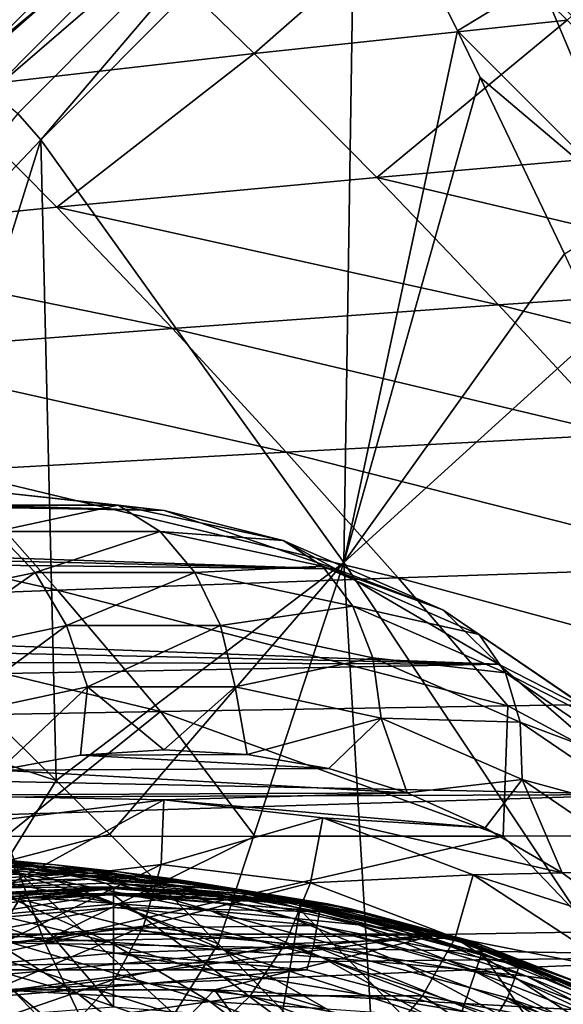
# Model space of a CAD drawing. Header units: metres. Extents: x -35 to 77, y -25 to 25.
# Tile 338 of 341: x 54.22 to 58.44, y 8.35 to 15.99. Entities that reach past the tile are written whole.
import ezdxf

# ---------------------------------------------------------------- set-up
doc = ezdxf.new("R2010")
doc.units = ezdxf.units.M
doc.layers.add('solid_500435', color=7, linetype='CONTINUOUS')

msp = doc.modelspace()

# ---------------------------------------------------------------- linework, layer by layer
at = {"layer": 'solid_500435'}
for points in [[(56.001404, 18.10803, 67.190811), (54.443615, 16.770897, 68.369751), (53.358624, 15.665082, 69.455925)], [(56.001404, 18.10803, 67.190811), (53.358624, 15.665082, 69.455925), (53.560196, 15.645912, 69.636154)], [(56.221687, 18.028645, 67.332253), (56.001404, 18.10803, 67.190811), (53.560196, 15.645912, 69.636154)], [(56.221687, 18.028645, 67.332253), (53.560196, 15.645912, 69.636154), (53.779396, 15.568233, 69.775536)], [(56.443214, 17.895374, 67.421776), (56.221687, 18.028645, 67.332253), (53.779396, 15.568233, 69.775536)], [(56.443214, 17.895374, 67.421776), (53.779396, 15.568233, 69.775536), (54.000607, 15.438304, 69.863251)], [(56.649426, 17.718155, 67.452652), (56.443214, 17.895374, 67.421776), (54.000607, 15.438304, 69.863251)], [(56.649426, 17.718155, 67.452652), (54.000607, 15.438304, 69.863251), (54.207573, 15.265679, 69.892845)], [(56.649426, 17.718155, 67.452652), (54.207573, 15.265679, 69.892845), (54.384537, 15.062493, 69.862686)], [(56.649426, 17.718155, 67.452652), (54.384537, 15.062493, 69.862686), (56.825104, 17.510292, 67.422874)], [(56.825104, 17.510292, 67.422874), (54.384537, 15.062493, 69.862686), (56.738571, 11.780627, 68.843002)], [(57.619808, 15.908984, 67.216232), (56.825104, 17.510292, 67.422874), (56.738571, 11.780627, 68.843002)], [(58.258026, 16.2978, 66.621712), (56.825104, 17.510292, 67.422874), (57.619808, 15.908984, 67.216232)], [(58.471386, 15.990904, 45.062191), (57.461643, 16.979683, 46.066589), (59.852982, 17.262371, 48.413094)], [(56.040054, 15.731071, 42.765923), (55.073982, 16.674467, 43.728149), (57.461643, 16.979683, 46.066589)], [(58.471386, 15.990904, 45.062191), (56.040054, 15.731071, 42.765923), (57.461643, 16.979683, 46.066589)], [(50.971992, 15.525805, 66.923683), (54.443615, 16.770897, 68.369751), (52.081367, 16.65592, 65.808388)], [(50.971992, 15.525805, 66.923683), (53.358624, 15.665082, 69.455925), (54.443615, 16.770897, 68.369751)], [(53.601048, 15.452724, 40.471554), (52.681477, 16.347401, 41.388405), (55.073982, 16.674467, 43.728149)], [(56.040054, 15.731071, 42.765923), (53.601048, 15.452724, 40.471554), (55.073982, 16.674467, 43.728149)], [(59.58242, 14.841145, 65.879631), (58.910374, 16.662518, 66.007103), (58.258026, 16.2978, 66.621712)], [(59.009331, 14.519967, 66.429955), (58.258026, 16.2978, 66.621712), (57.619808, 15.908984, 67.216232)], [(59.009331, 14.519967, 66.429955), (59.58242, 14.841145, 65.879631), (58.258026, 16.2978, 66.621712)], [(56.994137, 14.76887, 41.815601), (56.040054, 15.731071, 42.765923), (58.471386, 15.990904, 45.062191)], [(59.468685, 14.984168, 44.069546), (56.994137, 14.76887, 41.815601), (58.471386, 15.990904, 45.062191)], [(57.796265, 15.545985, 67.165665), (57.619808, 15.908984, 67.216232), (56.738571, 11.780627, 68.843002)], [(59.009331, 14.519967, 66.429955), (57.619808, 15.908984, 67.216232), (57.796265, 15.545985, 67.165665)], [(54.508896, 14.538289, 39.566734), (53.601048, 15.452724, 40.471554), (56.040054, 15.731071, 42.765923)], [(56.994137, 14.76887, 41.815601), (54.508896, 14.538289, 39.566734), (56.040054, 15.731071, 42.765923)], [(58.449268, 14.177098, 66.962471), (57.796265, 15.545985, 67.165665), (56.738571, 11.780627, 68.843002)], [(59.009331, 14.519967, 66.429955), (57.796265, 15.545985, 67.165665), (58.449268, 14.177098, 66.962471)], [(54.508896, 14.538289, 39.566734), (52.013359, 14.292431, 37.323349), (53.601048, 15.452724, 40.471554)], [(54.207573, 15.265679, 69.892845), (51.985298, 12.537814, 72.261528), (54.384537, 15.062493, 69.862686)], [(54.384537, 15.062493, 69.862686), (51.985298, 12.537814, 72.261528), (53.223446, 11.348892, 71.622604)], [(54.384537, 15.062493, 69.862686), (53.223446, 11.348892, 71.622604), (54.503696, 10.089624, 70.915131)], [(56.738571, 11.780627, 68.843002), (54.384537, 15.062493, 69.862686), (54.503696, 10.089624, 70.915131)], [(60.456249, 13.951208, 43.077248), (56.994137, 14.76887, 41.815601), (59.468685, 14.984168, 44.069546)], [(57.938232, 13.780437, 40.867672), (54.508896, 14.538289, 39.566734), (56.994137, 14.76887, 41.815601)], [(60.456249, 13.951208, 43.077248), (57.938232, 13.780437, 40.867672), (56.994137, 14.76887, 41.815601)], [(55.406342, 13.597523, 38.666203), (52.013359, 14.292431, 37.323349), (54.508896, 14.538289, 39.566734)], [(57.938232, 13.780437, 40.867672), (55.406342, 13.597523, 38.666203), (54.508896, 14.538289, 39.566734)], [(55.406342, 13.597523, 38.666203), (52.860989, 13.402465, 36.473225), (52.013359, 14.292431, 37.323349)], [(58.725933, 13.584281, 66.868317), (58.449268, 14.177098, 66.962471), (56.738571, 11.780627, 68.843002)], [(60.456249, 13.951208, 43.077248), (61.429752, 12.90201, 42.098431), (57.938232, 13.780437, 40.867672)], [(57.938232, 13.780437, 40.867672), (58.868732, 12.774914, 39.933361), (55.406342, 13.597523, 38.666203)], [(57.938232, 13.780437, 40.867672), (61.429752, 12.90201, 42.098431), (58.868732, 12.774914, 39.933361)], [(55.406342, 13.597523, 38.666203), (56.290462, 12.638714, 37.779392), (52.860989, 13.402465, 36.473225)], [(55.406342, 13.597523, 38.666203), (58.868732, 12.774914, 39.933361), (56.290462, 12.638714, 37.779392)], [(58.725933, 13.584281, 66.868317), (56.738571, 11.780627, 68.843002), (58.959095, 8.444147, 67.635338)], [(52.860989, 13.402465, 36.473225), (56.290462, 12.638714, 37.779392), (53.695358, 12.4934, 35.636929)], [(55.341316, 12.18423, 52.612236), (27.940165, 12.956554, 26.498083), (28.656759, 12.836608, 25.781487)], [(55.341316, 12.18423, 52.612236), (53.976746, 12.336101, 53.976807), (27.940165, 12.956554, 26.498083)], [(55.341316, 12.18423, 52.612236), (28.656759, 12.836608, 25.781487), (29.364491, 12.637519, 25.073755)], [(59.783352, 11.750697, 39.003124), (56.290462, 12.638714, 37.779392), (58.868732, 12.774914, 39.933361)], [(56.672287, 11.732341, 51.281265), (29.364491, 12.637519, 25.073755), (30.058994, 12.360517, 24.379253)], [(56.672287, 11.732341, 51.281265), (55.341316, 12.18423, 52.612236), (29.364491, 12.637519, 25.073755)], [(57.15884, 11.661463, 36.896648), (53.695358, 12.4934, 35.636929), (56.290462, 12.638714, 37.779392)], [(59.783352, 11.750697, 39.003124), (57.15884, 11.661463, 36.896648), (56.290462, 12.638714, 37.779392)], [(54.514202, 11.565866, 34.805069), (51.084957, 12.338868, 33.507565), (53.695358, 12.4934, 35.636929)], [(57.15884, 11.661463, 36.896648), (54.514202, 11.565866, 34.805069), (53.695358, 12.4934, 35.636929)], [(56.672287, 11.732341, 51.281265), (30.058994, 12.360517, 24.379253), (30.735989, 12.007307, 23.702259)], [(54.514202, 11.565866, 34.805069), (51.850979, 11.463819, 32.729973), (51.084957, 12.338868, 33.507565)], [(53.690075, 12.226241, 54.985821), (53.976746, 12.336101, 53.976807), (54.985821, 12.226241, 53.690075)], [(54.985821, 12.226241, 53.690075), (53.976746, 12.336101, 53.976807), (55.341316, 12.18423, 52.612236)], [(53.690075, 12.226241, 54.985821), (54.985821, 12.226241, 53.690075), (54.036633, 12.022727, 55.310806)], [(54.985821, 12.226241, 53.690075), (55.310806, 12.022727, 54.036633), (54.036633, 12.022727, 55.310806)], [(54.985821, 12.226241, 53.690075), (55.341316, 12.18423, 52.612236), (56.267094, 11.953128, 52.408802)], [(54.985821, 12.226241, 53.690075), (56.267094, 11.953128, 52.408802), (55.310806, 12.022727, 54.036633)], [(56.267094, 11.953128, 52.408802), (55.341316, 12.18423, 52.612236), (56.672287, 11.732341, 51.281265)], [(57.936886, 10.991562, 50.016666), (30.735989, 12.007307, 23.702259), (31.3913, 11.580069, 23.046947)], [(57.936886, 10.991562, 50.016666), (56.672287, 11.732341, 51.281265), (30.735989, 12.007307, 23.702259)], [(54.036633, 12.022727, 55.310806), (54.341061, 11.704665, 55.581532), (53.114449, 11.443202, 56.808144)], [(54.036633, 12.022727, 55.310806), (55.310806, 12.022727, 54.036633), (54.341061, 11.704665, 55.581532)], [(55.310806, 12.022727, 54.036633), (55.581532, 11.704665, 54.341061), (54.341061, 11.704665, 55.581532)], [(55.310806, 12.022727, 54.036633), (56.570751, 11.75416, 52.776684), (55.581532, 11.704665, 54.341061)], [(56.267094, 11.953128, 52.408802), (56.570751, 11.75416, 52.776684), (55.310806, 12.022727, 54.036633)], [(56.267094, 11.953128, 52.408802), (56.672287, 11.732341, 51.281265), (57.505272, 11.413, 51.170624)], [(56.267094, 11.953128, 52.408802), (57.505272, 11.413, 51.170624), (56.570751, 11.75416, 52.776684)], [(56.738571, 11.780627, 68.843002), (54.503696, 10.089624, 70.915131), (54.919651, 9.673663, 70.674545)], [(56.738571, 11.780627, 68.843002), (54.919651, 9.673663, 70.674545), (55.760746, 8.821753, 70.171036)], [(56.738571, 11.780627, 68.843002), (55.760746, 8.821753, 70.171036), (56.98896, 7.550407, 69.392479)], [(58.959095, 8.444147, 67.635338), (56.738571, 11.780627, 68.843002), (56.98896, 7.550407, 69.392479)], [(53.114449, 11.443202, 56.808144), (54.341061, 11.704665, 55.581532), (53.399536, 11.041021, 56.963413)], [(54.341061, 11.704665, 55.581532), (54.583042, 11.293295, 55.779911), (53.399536, 11.041021, 56.963413)], [(54.341061, 11.704665, 55.581532), (55.581532, 11.704665, 54.341061), (54.583042, 11.293295, 55.779911)], [(55.581532, 11.704665, 54.341061), (55.779911, 11.293295, 54.583042), (54.583042, 11.293295, 55.779911)], [(56.570751, 11.75416, 52.776684), (56.808144, 11.443202, 53.114449), (55.581532, 11.704665, 54.341061)], [(55.581532, 11.704665, 54.341061), (56.808144, 11.443202, 53.114449), (55.779911, 11.293295, 54.583042)], [(56.570751, 11.75416, 52.776684), (57.788322, 11.223023, 51.559116), (56.808144, 11.443202, 53.114449)], [(57.505272, 11.413, 51.170624), (57.788322, 11.223023, 51.559116), (56.570751, 11.75416, 52.776684)], [(57.505272, 11.413, 51.170624), (56.672287, 11.732341, 51.281265), (57.936886, 10.991562, 50.016666)], [(60.683929, 10.711567, 38.077381), (57.15884, 11.661463, 36.896648), (59.783352, 11.750697, 39.003124)], [(58.010174, 10.669903, 36.014877), (54.514202, 11.565866, 34.805069), (57.15884, 11.661463, 36.896648)], [(60.683929, 10.711567, 38.077381), (58.010174, 10.669903, 36.014877), (57.15884, 11.661463, 36.896648)], [(57.936886, 10.991562, 50.016666), (31.3913, 11.580069, 23.046947), (32.020889, 11.081435, 22.417358)], [(55.314556, 10.624306, 33.97253), (51.850979, 11.463819, 32.729973), (54.514202, 11.565866, 34.805069)], [(58.010174, 10.669903, 36.014877), (55.314556, 10.624306, 33.97253), (54.514202, 11.565866, 34.805069)], [(55.314556, 10.624306, 33.97253), (52.598236, 10.574618, 31.95166), (51.850979, 11.463819, 32.729973)], [(56.808144, 11.443202, 53.114449), (56.963413, 11.041021, 53.399536), (55.779911, 11.293295, 54.583042)], [(56.808144, 11.443202, 53.114449), (57.9935, 10.926117, 51.929092), (56.963413, 11.041021, 53.399536)], [(57.788322, 11.223023, 51.559116), (57.9935, 10.926117, 51.929092), (56.808144, 11.443202, 53.114449)], [(57.505272, 11.413, 51.170624), (57.936886, 10.991562, 50.016666), (58.672699, 10.617926, 50.003201)], [(57.505272, 11.413, 51.170624), (58.672699, 10.617926, 50.003201), (57.788322, 11.223023, 51.559116)], [(54.503696, 10.089624, 70.915131), (53.223446, 11.348892, 71.622604), (52.790344, 10.644629, 72.097473)], [(53.399536, 11.041021, 56.963413), (54.583042, 11.293295, 55.779911), (53.612911, 10.574477, 57.026196)], [(54.583042, 11.293295, 55.779911), (54.746407, 10.816091, 55.8927), (53.612911, 10.574477, 57.026196)], [(54.583042, 11.293295, 55.779911), (55.779911, 11.293295, 54.583042), (54.746407, 10.816091, 55.8927)], [(55.779911, 11.293295, 54.583042), (55.8927, 10.816091, 54.746407), (54.746407, 10.816091, 55.8927)], [(55.779911, 11.293295, 54.583042), (56.963413, 11.041021, 53.399536), (55.8927, 10.816091, 54.746407)], [(57.788322, 11.223023, 51.559116), (58.936314, 10.441183, 50.411125), (57.9935, 10.926117, 51.929092)], [(58.672699, 10.617926, 50.003201), (58.936314, 10.441183, 50.411125), (57.788322, 11.223023, 51.559116)], [(57.936886, 10.991562, 50.016666), (32.020889, 11.081435, 22.417358), (32.620872, 10.514482, 21.817375)], [(56.963413, 11.041021, 53.399536), (57.026196, 10.574477, 53.612911), (55.8927, 10.816091, 54.746407)], [(56.963413, 11.041021, 53.399536), (58.107113, 10.542109, 52.25584), (57.026196, 10.574477, 53.612911)], [(57.9935, 10.926117, 51.929092), (58.107113, 10.542109, 52.25584), (56.963413, 11.041021, 53.399536)], [(59.103977, 9.980132, 48.849579), (57.936886, 10.991562, 50.016666), (32.620872, 10.514482, 21.817375)], [(58.672699, 10.617926, 50.003201), (57.936886, 10.991562, 50.016666), (59.103977, 9.980132, 48.849579)], [(57.9935, 10.926117, 51.929092), (59.111126, 10.16496, 50.81147), (58.107113, 10.542109, 52.25584)], [(58.936314, 10.441183, 50.411125), (59.111126, 10.16496, 50.81147), (57.9935, 10.926117, 51.929092)], [(53.612911, 10.574477, 57.026196), (54.746407, 10.816091, 55.8927), (54.061646, 10.168805, 56.670971)], [(54.746407, 10.816091, 55.8927), (54.69384, 10.285454, 56.038776), (54.061646, 10.168805, 56.670971)], [(54.746407, 10.816091, 55.8927), (55.340576, 10.326571, 55.39204), (54.69384, 10.285454, 56.038776)], [(54.746407, 10.816091, 55.8927), (55.8927, 10.816091, 54.746407), (55.340576, 10.326571, 55.39204)], [(55.8927, 10.816091, 54.746407), (55.98756, 10.292004, 54.745056), (55.340576, 10.326571, 55.39204)], [(55.8927, 10.816091, 54.746407), (57.026196, 10.574477, 53.612911), (55.98756, 10.292004, 54.745056)], [(60.683929, 10.711567, 38.077381), (59.89196, 9.659207, 35.933846), (58.010174, 10.669903, 36.014877)], [(55.314556, 10.624306, 33.97253), (54.111607, 9.654616, 31.766924), (52.598236, 10.574618, 31.95166)], [(54.117405, 9.463025, 71.32827), (54.503696, 10.089624, 70.915131), (52.790344, 10.644629, 72.097473)], [(55.314556, 10.624306, 33.97253), (56.047535, 9.656169, 33.141903), (54.111607, 9.654616, 31.766924)], [(58.010174, 10.669903, 36.014877), (57.974239, 9.657696, 34.530819), (55.314556, 10.624306, 33.97253)], [(55.314556, 10.624306, 33.97253), (57.974239, 9.657696, 34.530819), (56.047535, 9.656169, 33.141903)], [(58.010174, 10.669903, 36.014877), (59.89196, 9.659207, 35.933846), (57.974239, 9.657696, 34.530819)], [(57.026196, 10.574477, 53.612911), (56.620506, 10.181599, 54.11211), (55.98756, 10.292004, 54.745056)], [(57.026196, 10.574477, 53.612911), (57.229424, 9.993975, 53.503193), (56.620506, 10.181599, 54.11211)], [(57.026196, 10.574477, 53.612911), (58.121563, 10.096647, 52.517544), (57.229424, 9.993975, 53.503193)], [(58.107113, 10.542109, 52.25584), (58.121563, 10.096647, 52.517544), (57.026196, 10.574477, 53.612911)], [(59.103977, 9.980132, 48.849579), (32.620872, 10.514482, 21.817375), (33.187553, 9.882702, 21.250694)], [(58.107113, 10.542109, 52.25584), (59.185455, 9.807705, 51.177498), (58.121563, 10.096647, 52.517544)], [(59.111126, 10.16496, 50.81147), (59.185455, 9.807705, 51.177498), (58.107113, 10.542109, 52.25584)], [(54.69384, 10.285454, 56.038776), (55.340576, 10.326571, 55.39204), (55.98756, 10.292004, 54.745056)], [(54.061646, 10.168805, 56.670971), (54.69384, 10.285454, 56.038776), (56.620506, 10.181599, 54.11211)], [(54.69384, 10.285454, 56.038776), (55.98756, 10.292004, 54.745056), (56.620506, 10.181599, 54.11211)], [(53.453995, 9.975461, 57.278622), (54.061646, 10.168805, 56.670971), (57.229424, 9.993975, 53.503193)], [(54.061646, 10.168805, 56.670971), (56.620506, 10.181599, 54.11211), (57.229424, 9.993975, 53.503193)], [(54.919651, 9.673663, 70.674545), (54.503696, 10.089624, 70.915131), (54.117405, 9.463025, 71.32827)], [(58.121563, 10.096647, 52.517544), (57.835388, 9.722028, 52.897228), (57.229424, 9.993975, 53.503193)], [(58.121563, 10.096647, 52.517544), (58.433044, 9.371782, 52.299572), (57.835388, 9.722028, 52.897228)], [(58.121563, 10.096647, 52.517544), (59.154343, 9.393275, 51.484764), (58.433044, 9.371782, 52.299572)], [(59.185455, 9.807705, 51.177498), (59.154343, 9.393275, 51.484764), (58.121563, 10.096647, 52.517544)], [(59.103977, 9.980132, 48.849579), (33.187553, 9.882702, 21.250694), (33.717438, 9.189993, 20.720812)], [(60.144814, 8.722959, 47.808739), (59.103977, 9.980132, 48.849579), (33.717438, 9.189993, 20.720812)], [(55.34111, 9.939816, 55.391506), (53.453995, 9.975461, 57.278622), (57.229424, 9.993975, 53.503193)], [(55.34111, 9.939816, 55.391506), (54.110077, 9.787849, 56.62254), (53.453995, 9.975461, 57.278622)], [(54.160397, 9.293894, 56.477959), (54.110077, 9.787849, 56.62254), (55.34111, 9.939816, 55.391506)], [(54.160397, 9.293894, 56.477959), (55.34111, 9.939816, 55.391506), (55.31918, 9.437267, 55.31918)], [(55.31918, 9.437267, 55.31918), (55.34111, 9.939816, 55.391506), (56.573116, 9.800378, 54.1595)], [(55.34111, 9.939816, 55.391506), (57.229424, 9.993975, 53.503193), (57.835388, 9.722028, 52.897228)], [(56.573116, 9.800378, 54.1595), (55.34111, 9.939816, 55.391506), (57.835388, 9.722028, 52.897228)], [(55.31918, 9.437267, 55.31918), (56.573116, 9.800378, 54.1595), (56.477959, 9.293894, 54.160397)], [(56.477959, 9.293894, 54.160397), (56.573116, 9.800378, 54.1595), (57.742535, 9.358109, 52.990082)], [(56.573116, 9.800378, 54.1595), (57.835388, 9.722028, 52.897228), (58.433044, 9.371782, 52.299572)], [(57.742535, 9.358109, 52.990082), (56.573116, 9.800378, 54.1595), (58.433044, 9.371782, 52.299572)], [(54.41053, 8.843071, 31.088242), (50.093037, 8.762742, 28.063635), (52.166229, 9.653001, 30.40568)], [(54.41053, 8.843071, 31.088242), (52.166229, 9.653001, 30.40568), (54.111607, 9.654616, 31.766924)], [(54.41053, 8.843071, 31.088242), (54.111607, 9.654616, 31.766924), (56.047535, 9.656169, 33.141903)], [(55.760746, 8.821753, 70.171036), (54.919651, 9.673663, 70.674545), (54.117405, 9.463025, 71.32827)], [(54.41053, 8.843071, 31.088242), (56.047535, 9.656169, 33.141903), (57.974239, 9.657696, 34.530819)], [(58.68399, 8.913893, 34.178951), (54.41053, 8.843071, 31.088242), (57.974239, 9.657696, 34.530819)], [(58.68399, 8.913893, 34.178951), (57.974239, 9.657696, 34.530819), (59.89196, 9.659207, 35.933846)], [(54.813248, 9.335458, -13.823731), (53.903614, 9.492234, -14.211286), (53.205513, 9.554136, -12.706306)], [(54.091908, 9.396316, -12.249957), (54.813248, 9.335458, -13.823731), (53.205513, 9.554136, -12.706306)], [(54.498718, 9.434078, -15.750503), (53.583836, 9.484115, -16.134104), (53.128647, 9.530957, -14.941442)], [(53.903614, 9.492234, -14.211286), (54.498718, 9.434078, -15.750503), (53.128647, 9.530957, -14.941442)], [(54.988773, 9.380087, -17.31558), (53.97646, 9.43966, -17.354809), (53.583836, 9.484115, -16.134104)], [(54.498718, 9.434078, -15.750503), (54.988773, 9.380087, -17.31558), (53.583836, 9.484115, -16.134104)], [(55.426643, 9.278281, -15.430809), (54.498718, 9.434078, -15.750503), (53.903614, 9.492234, -14.211286)], [(54.813248, 9.335458, -13.823731), (55.426643, 9.278281, -15.430809), (53.903614, 9.492234, -14.211286)], [(53.97646, 9.43966, -17.354809), (54.305634, 9.397784, -18.603144), (53.218658, 9.366497, -18.248964)], [(54.959682, 9.135814, -11.802616), (54.091908, 9.396316, -12.249957), (53.265995, 9.460441, -10.718555)], [(54.106319, 9.198102, -10.203669), (54.959682, 9.135814, -11.802616), (53.265995, 9.460441, -10.718555)], [(55.420185, 8.276862, 70.526833), (54.117405, 9.463025, 71.32827), (53.739765, 8.807795, 71.728523)], [(54.988773, 9.380087, -17.31558), (54.305634, 9.397784, -18.603144), (53.97646, 9.43966, -17.354809)], [(55.31918, 9.437267, 55.31918), (55.180752, 8.958927, 55.180752), (54.080704, 8.822821, 56.2808)], [(54.160397, 9.293894, 56.477959), (55.31918, 9.437267, 55.31918), (54.080704, 8.822821, 56.2808)], [(55.420185, 8.276862, 70.526833), (55.760746, 8.821753, 70.171036), (54.117405, 9.463025, 71.32827)], [(55.930161, 9.225195, -17.06209), (54.988773, 9.380087, -17.31558), (54.498718, 9.434078, -15.750503)], [(55.426643, 9.278281, -15.430809), (55.930161, 9.225195, -17.06209), (54.498718, 9.434078, -15.750503)], [(55.31918, 9.437267, 55.31918), (56.477959, 9.293894, 54.160397), (55.180752, 8.958927, 55.180752)], [(54.305634, 9.397784, -18.603144), (54.567928, 9.359027, -19.868254), (53.218658, 9.366497, -18.248964)], [(54.567928, 9.359027, -19.868254), (53.622974, 9.307923, -20.054157), (53.218658, 9.366497, -18.248964)], [(54.567928, 9.359027, -19.868254), (54.761349, 9.323873, -21.13858), (53.622974, 9.307923, -20.054157)], [(54.761349, 9.323873, -21.13858), (53.879684, 9.257301, -21.876257), (53.622974, 9.307923, -20.054157)], [(54.761349, 9.323873, -21.13858), (54.88612, 9.292516, -22.411591), (53.879684, 9.257301, -21.876257)], [(55.703705, 9.076692, -13.443776), (54.813248, 9.335458, -13.823731), (54.091908, 9.396316, -12.249957)], [(54.959682, 9.135814, -11.802616), (55.703705, 9.076692, -13.443776), (54.091908, 9.396316, -12.249957)], [(55.374149, 9.330676, -18.898037), (54.567928, 9.359027, -19.868254), (54.305634, 9.397784, -18.603144)], [(54.988773, 9.380087, -17.31558), (55.374149, 9.330676, -18.898037), (54.305634, 9.397784, -18.603144)], [(55.655495, 9.286263, -20.489374), (54.761349, 9.323873, -21.13858), (54.567928, 9.359027, -19.868254)], [(55.374149, 9.330676, -18.898037), (55.655495, 9.286263, -20.489374), (54.567928, 9.359027, -19.868254)], [(55.83345, 9.247264, -22.081097), (54.88612, 9.292516, -22.411591), (54.761349, 9.323873, -21.13858)], [(55.655495, 9.286263, -20.489374), (55.83345, 9.247264, -22.081097), (54.761349, 9.323873, -21.13858)], [(56.334927, 9.021139, -15.11734), (55.426643, 9.278281, -15.430809), (54.813248, 9.335458, -13.823731)], [(55.703705, 9.076692, -13.443776), (56.334927, 9.021139, -15.11734), (54.813248, 9.335458, -13.823731)], [(56.324677, 9.176611, -18.708431), (55.374149, 9.330676, -18.898037), (54.988773, 9.380087, -17.31558)], [(55.930161, 9.225195, -17.06209), (56.324677, 9.176611, -18.708431), (54.988773, 9.380087, -17.31558)], [(56.611393, 9.132939, -20.360678), (55.655495, 9.286263, -20.489374), (55.374149, 9.330676, -18.898037)], [(56.324677, 9.176611, -18.708431), (56.611393, 9.132939, -20.360678), (55.374149, 9.330676, -18.898037)], [(56.477959, 9.293894, 54.160397), (57.742535, 9.358109, 52.990082), (57.601532, 8.86813, 53.036827)], [(57.601532, 8.86813, 53.036827), (57.742535, 9.358109, 52.990082), (58.8727, 8.616928, 51.859921)], [(57.742535, 9.358109, 52.990082), (58.433044, 9.371782, 52.299572), (59.009472, 8.951927, 51.723148)], [(58.8727, 8.616928, 51.859921), (57.742535, 9.358109, 52.990082), (59.009472, 8.951927, 51.723148)], [(59.154343, 9.393275, 51.484764), (59.009472, 8.951927, 51.723148), (58.433044, 9.371782, 52.299572)], [(54.919464, 8.834487, -9.704728), (54.106319, 9.198102, -10.203669), (53.147099, 9.263155, -8.656743)], [(53.929226, 8.896866, -8.093009), (54.919464, 8.834487, -9.704728), (53.147099, 9.263155, -8.656743)], [(54.951958, 9.25, -48.099998), (53.524246, 9.13946, -48.099998), (54.096889, 9.21055, -28.700001)], [(54.950001, 9.21194, -48.291344), (53.524246, 9.13946, -48.099998), (54.951958, 9.25, -48.099998)], [(54.88612, 9.292516, -22.411591), (54.94202, 9.2652, -23.683321), (53.879684, 9.257301, -21.876257)], [(53.879684, 9.257301, -21.876257), (54.94202, 9.2652, -23.683321), (53.98798, 9.215427, -23.701723)], [(53.98798, 9.215427, -23.701723), (54.94202, 9.2652, -23.683321), (54.224628, 9.221347, -24.488947)], [(54.951958, 9.25, -48.099998), (54.096889, 9.21055, -28.700001), (55.803112, 9.21055, -28.700001)], [(54.222282, 9.172276, -28.700001), (54.950001, 9.250101, -24.48896), (54.950184, 9.218131, -26.610989)], [(54.222282, 9.172276, -28.700001), (54.224628, 9.221347, -24.488947), (54.950001, 9.250101, -24.48896)], [(54.94202, 9.2652, -23.683321), (54.94767, 9.257462, -24.088465), (54.224628, 9.221347, -24.488947)], [(54.94767, 9.257462, -24.088465), (54.950001, 9.250101, -24.48896), (54.224628, 9.221347, -24.488947)], [(55.908623, 9.214099, -23.664709), (54.94202, 9.2652, -23.683321), (54.88612, 9.292516, -22.411591)], [(55.83345, 9.247264, -22.081097), (55.908623, 9.214099, -23.664709), (54.88612, 9.292516, -22.411591)], [(55.908623, 9.214099, -23.664709), (54.94767, 9.257462, -24.088465), (54.94202, 9.2652, -23.683321)], [(55.908623, 9.214099, -23.664709), (54.950001, 9.250101, -24.48896), (54.94767, 9.257462, -24.088465)], [(56.396568, 9.135662, -24.489523), (54.950184, 9.218131, -26.610989), (54.950001, 9.250101, -24.48896)], [(56.388298, 9.150702, -23.655478), (56.396568, 9.135662, -24.489523), (54.950001, 9.250101, -24.48896)], [(55.908623, 9.214099, -23.664709), (56.388298, 9.150702, -23.655478), (54.950001, 9.250101, -24.48896)], [(54.950001, 9.21194, -48.291344), (54.951958, 9.25, -48.099998), (56.379627, 9.138855, -48.099998)], [(56.379627, 9.138855, -48.099998), (54.951958, 9.25, -48.099998), (55.803112, 9.21055, -28.700001)], [(56.477959, 9.293894, 54.160397), (56.2808, 8.822821, 54.080704), (55.180752, 8.958927, 55.180752)], [(56.851532, 8.969556, -16.813503), (55.930161, 9.225195, -17.06209), (55.426643, 9.278281, -15.430809)], [(56.334927, 9.021139, -15.11734), (56.851532, 8.969556, -16.813503), (55.426643, 9.278281, -15.430809)], [(56.791504, 9.09459, -22.009678), (55.83345, 9.247264, -22.081097), (55.655495, 9.286263, -20.489374)], [(56.611393, 9.132939, -20.360678), (56.791504, 9.09459, -22.009678), (55.655495, 9.286263, -20.489374)], [(55.83345, 9.247264, -22.081097), (56.866154, 9.061987, -23.64628), (56.388298, 9.150702, -23.655478)], [(56.791504, 9.09459, -22.009678), (56.866154, 9.061987, -23.64628), (55.83345, 9.247264, -22.081097)], [(55.83345, 9.247264, -22.081097), (56.388298, 9.150702, -23.655478), (55.908623, 9.214099, -23.664709)], [(56.477959, 9.293894, 54.160397), (57.601532, 8.86813, 53.036827), (56.2808, 8.822821, 54.080704)], [(60.144814, 8.722959, 47.808739), (33.717438, 9.189993, 20.720812), (34.207256, 8.440623, 20.230991)], [(55.803112, 9.21055, -28.700001), (54.096889, 9.21055, -28.700001), (52.418583, 8.896799, -28.700001)], [(57.481419, 8.896799, -28.700001), (55.803112, 9.21055, -28.700001), (52.418583, 8.896799, -28.700001)], [(53.350365, 9.07199, -48.291344), (53.524246, 9.13946, -48.099998), (54.950001, 9.21194, -48.291344)], [(53.350365, 9.07199, -48.291344), (54.950001, 9.21194, -48.291344), (53.369209, 8.965113, -48.453693)], [(54.950001, 9.21194, -48.291344), (54.950001, 9.103415, -48.453693), (53.369209, 8.965113, -48.453693)], [(53.502396, 9.087499, -28.700001), (53.503433, 9.135669, -24.489111), (54.224628, 9.221347, -24.488947)], [(54.222282, 9.172276, -28.700001), (53.502396, 9.087499, -28.700001), (54.224628, 9.221347, -24.488947)], [(53.648502, 8.228536, -28.700001), (53.502396, 9.087499, -28.700001), (54.222282, 9.172276, -28.700001)], [(53.98798, 9.215427, -23.701723), (54.224628, 9.221347, -24.488947), (53.503433, 9.135669, -24.489111)], [(54.950001, 8.330338, -28.700001), (53.648502, 8.228536, -28.700001), (54.222282, 9.172276, -28.700001)], [(55.799286, 8.774752, -11.369053), (54.959682, 9.135814, -11.802616), (54.106319, 9.198102, -10.203669)], [(54.919464, 8.834487, -9.704728), (55.799286, 8.774752, -11.369053), (54.106319, 9.198102, -10.203669)], [(54.222282, 9.172276, -28.700001), (54.950184, 9.218131, -26.610989), (54.950199, 9.201252, -28.700001)], [(54.950001, 8.330338, -28.700001), (54.222282, 9.172276, -28.700001), (54.950199, 9.201252, -28.700001)], [(54.950001, 9.21194, -48.291344), (56.379627, 9.138855, -48.099998), (56.549637, 9.07199, -48.291344)], [(54.950001, 9.21194, -48.291344), (56.549637, 9.07199, -48.291344), (54.950001, 9.103415, -48.453693)], [(56.251499, 8.228536, -28.700001), (54.950001, 8.330338, -28.700001), (54.950199, 9.201252, -28.700001)], [(56.396568, 9.135662, -24.489523), (54.950199, 9.201252, -28.700001), (54.950184, 9.218131, -26.610989)], [(56.396839, 9.08789, -28.700001), (54.950199, 9.201252, -28.700001), (56.396568, 9.135662, -24.489523)], [(56.251499, 8.228536, -28.700001), (54.950199, 9.201252, -28.700001), (56.396839, 9.08789, -28.700001)], [(56.379627, 9.138855, -48.099998), (55.803112, 9.21055, -28.700001), (57.481419, 8.896799, -28.700001)], [(57.254898, 8.922342, -18.52247), (56.324677, 9.176611, -18.708431), (55.930161, 9.225195, -17.06209)], [(56.851532, 8.969556, -16.813503), (57.254898, 8.922342, -18.52247), (55.930161, 9.225195, -17.06209)], [(57.546764, 8.8799, -20.234444), (56.611393, 9.132939, -20.360678), (56.324677, 9.176611, -18.708431)], [(57.254898, 8.922342, -18.52247), (57.546764, 8.8799, -20.234444), (56.324677, 9.176611, -18.708431)], [(53.369209, 8.965113, -48.453693), (54.950001, 9.103415, -48.453693), (53.397415, 8.805145, -48.562092)], [(54.950001, 9.103415, -48.453693), (54.950001, 8.940979, -48.562092), (53.397415, 8.805145, -48.562092)], [(54.950001, 9.103415, -48.453693), (56.530792, 8.965113, -48.453693), (54.950001, 8.940979, -48.562092)], [(56.549637, 9.07199, -48.291344), (56.530792, 8.965113, -48.453693), (54.950001, 9.103415, -48.453693)], [(56.56514, 8.718045, -13.075458), (55.703705, 9.076692, -13.443776), (54.959682, 9.135814, -11.802616)], [(55.799286, 8.774752, -11.369053), (56.56514, 8.718045, -13.075458), (54.959682, 9.135814, -11.802616)], [(57.77309, 8.808669, -48.099998), (56.379627, 9.138855, -48.099998), (57.481419, 8.896799, -28.700001)], [(56.549637, 9.07199, -48.291344), (56.379627, 9.138855, -48.099998), (57.77309, 8.808669, -48.099998)], [(56.388298, 9.150702, -23.655478), (56.866154, 9.061987, -23.64628), (56.396568, 9.135662, -24.489523)], [(57.807793, 8.752305, -28.700001), (56.396568, 9.135662, -24.489523), (57.808369, 8.797056, -24.490675)], [(56.866154, 9.061987, -23.64628), (57.808369, 8.797056, -24.490675), (56.396568, 9.135662, -24.489523)], [(57.807793, 8.752305, -28.700001), (56.396839, 9.08789, -28.700001), (56.396568, 9.135662, -24.489523)], [(57.728882, 8.842627, -21.939629), (56.791504, 9.09459, -22.009678), (56.611393, 9.132939, -20.360678)], [(57.546764, 8.8799, -20.234444), (57.728882, 8.842627, -21.939629), (56.611393, 9.132939, -20.360678)], [(56.791504, 9.09459, -22.009678), (57.802986, 8.810924, -23.628229), (56.866154, 9.061987, -23.64628)], [(57.728882, 8.842627, -21.939629), (57.802986, 8.810924, -23.628229), (56.791504, 9.09459, -22.009678)], [(57.213478, 8.664755, -14.813419), (56.334927, 9.021139, -15.11734), (55.703705, 9.076692, -13.443776)], [(56.56514, 8.718045, -13.075458), (57.213478, 8.664755, -14.813419), (55.703705, 9.076692, -13.443776)], [(57.526131, 7.922411, -28.700001), (56.251499, 8.228536, -28.700001), (56.396839, 9.08789, -28.700001)], [(57.742596, 8.615268, -16.572445), (56.851532, 8.969556, -16.813503), (56.334927, 9.021139, -15.11734)], [(57.213478, 8.664755, -14.813419), (57.742596, 8.615268, -16.572445), (56.334927, 9.021139, -15.11734)], [(57.526131, 7.922411, -28.700001), (56.396839, 9.08789, -28.700001), (57.807793, 8.752305, -28.700001)], [(56.549637, 9.07199, -48.291344), (58.10067, 8.656392, -48.291344), (56.530792, 8.965113, -48.453693)], [(56.549637, 9.07199, -48.291344), (57.77309, 8.808669, -48.099998), (58.10067, 8.656392, -48.291344)], [(56.866154, 9.061987, -23.64628), (57.802986, 8.810924, -23.628229), (57.808369, 8.797056, -24.490675)], [(54.676834, 8.432028, -7.553411), (53.929226, 8.896866, -8.093009), (52.832138, 8.961501, -6.544419)], [(53.545918, 8.493139, -5.944184), (54.676834, 8.432028, -7.553411), (52.832138, 8.961501, -6.544419)], [(55.180752, 8.958927, 55.180752), (54.96027, 8.546726, 54.96027), (53.910835, 8.416883, 56.009705)], [(54.080704, 8.822821, 56.2808), (55.180752, 8.958927, 55.180752), (53.910835, 8.416883, 56.009705)], [(56.530792, 8.965113, -48.453693), (56.502586, 8.805145, -48.562092), (54.950001, 8.940979, -48.562092)], [(55.180752, 8.958927, 55.180752), (56.2808, 8.822821, 54.080704), (54.96027, 8.546726, 54.96027)], [(56.530792, 8.965113, -48.453693), (58.063553, 8.554411, -48.453693), (56.502586, 8.805145, -48.562092)], [(58.10067, 8.656392, -48.291344), (58.063553, 8.554411, -48.453693), (56.530792, 8.965113, -48.453693)], [(58.154358, 8.569967, -18.34211), (57.254898, 8.922342, -18.52247), (56.851532, 8.969556, -16.813503)], [(57.742596, 8.615268, -16.572445), (58.154358, 8.569967, -18.34211), (56.851532, 8.969556, -16.813503)], [(57.481419, 8.896799, -28.700001), (50.826645, 8.280109, -28.700001), (54.165447, 8.463646, -28.700001)], [(57.481419, 8.896799, -28.700001), (52.418583, 8.896799, -28.700001), (50.826645, 8.280109, -28.700001)], [(53.397415, 8.805145, -48.562092), (54.950001, 8.940979, -48.562092), (53.452736, 8.620942, -48.599998)], [(54.950001, 8.940979, -48.562092), (54.951874, 8.75, -48.599998), (53.452736, 8.620942, -48.599998)], [(55.696606, 8.373041, -9.227043), (54.919464, 8.834487, -9.704728), (53.929226, 8.896866, -8.093009)], [(54.676834, 8.432028, -7.553411), (55.696606, 8.373041, -9.227043), (53.929226, 8.896866, -8.093009)], [(57.481419, 8.896799, -28.700001), (54.165447, 8.463646, -28.700001), (55.73455, 8.463646, -28.700001)], [(59.104427, 8.053624, 33.730869), (54.41053, 8.843071, 31.088242), (58.68399, 8.913893, 34.178951)], [(54.950001, 8.940979, -48.562092), (56.502586, 8.805145, -48.562092), (54.951874, 8.75, -48.599998)], [(59.073353, 8.280109, -28.700001), (57.481419, 8.896799, -28.700001), (55.73455, 8.463646, -28.700001)], [(57.601532, 8.86813, 53.036827), (57.34742, 8.418637, 53.014084), (56.2808, 8.822821, 54.080704)], [(58.451042, 8.529239, -20.111992), (57.546764, 8.8799, -20.234444), (57.254898, 8.922342, -18.52247)], [(58.154358, 8.569967, -18.34211), (58.451042, 8.529239, -20.111992), (57.254898, 8.922342, -18.52247)], [(57.601532, 8.86813, 53.036827), (58.655758, 8.172913, 51.982601), (57.34742, 8.418637, 53.014084)], [(57.77309, 8.808669, -48.099998), (57.481419, 8.896799, -28.700001), (59.073353, 8.280109, -28.700001)], [(58.63493, 8.493466, -21.871675), (57.728882, 8.842627, -21.939629), (57.546764, 8.8799, -20.234444)], [(58.451042, 8.529239, -20.111992), (58.63493, 8.493466, -21.871675), (57.546764, 8.8799, -20.234444)], [(57.601532, 8.86813, 53.036827), (58.8727, 8.616928, 51.859921), (58.655758, 8.172913, 51.982601)], [(54.850918, 7.921166, 30.625826), (50.093037, 8.762742, 28.063635), (54.41053, 8.843071, 31.088242)], [(55.088455, 7.705494, 70.87101), (53.739765, 8.807795, 71.728523), (53.376617, 8.109294, 72.109444)], [(55.088455, 7.705494, 70.87101), (55.420185, 8.276862, 70.526833), (53.739765, 8.807795, 71.728523)], [(59.104427, 8.053624, 33.730869), (54.850918, 7.921166, 30.625826), (54.41053, 8.843071, 31.088242)], [(56.601589, 8.316548, -10.953868), (55.799286, 8.774752, -11.369053), (54.919464, 8.834487, -9.704728)], [(55.696606, 8.373041, -9.227043), (56.601589, 8.316548, -10.953868), (54.919464, 8.834487, -9.704728)], [(56.502586, 8.805145, -48.562092), (56.45097, 8.620297, -48.599998), (54.951874, 8.75, -48.599998)], [(56.2808, 8.822821, 54.080704), (56.009705, 8.416883, 53.910835), (54.96027, 8.546726, 54.96027)], [(56.98896, 7.550407, 69.392479), (55.760746, 8.821753, 70.171036), (55.420185, 8.276862, 70.526833)], [(56.2808, 8.822821, 54.080704), (57.34742, 8.418637, 53.014084), (56.009705, 8.416883, 53.910835)], [(56.502586, 8.805145, -48.562092), (57.905842, 8.235616, -48.599998), (56.45097, 8.620297, -48.599998)], [(56.502586, 8.805145, -48.562092), (58.007996, 8.401772, -48.562092), (57.905842, 8.235616, -48.599998)], [(58.063553, 8.554411, -48.453693), (58.007996, 8.401772, -48.562092), (56.502586, 8.805145, -48.562092)], [(57.728882, 8.842627, -21.939629), (58.70834, 8.463017, -23.610737), (57.802986, 8.810924, -23.628229)], [(58.63493, 8.493466, -21.871675), (58.70834, 8.463017, -23.610737), (57.728882, 8.842627, -21.939629)], [(59.098877, 8.267365, -48.099998), (57.77309, 8.808669, -48.099998), (59.073353, 8.280109, -28.700001)], [(58.10067, 8.656392, -48.291344), (57.77309, 8.808669, -48.099998), (59.098877, 8.267365, -48.099998)], [(57.802986, 8.810924, -23.628229), (58.70834, 8.463017, -23.610737), (57.808369, 8.797056, -24.490675)], [(59.149082, 8.201599, -28.700001), (57.807793, 8.752305, -28.700001), (57.808369, 8.797056, -24.490675)], [(59.149082, 8.201599, -28.700001), (57.808369, 8.797056, -24.490675), (59.149452, 8.24161, -24.492256)], [(59.142071, 8.255656, -23.602329), (59.149452, 8.24161, -24.492256), (57.808369, 8.797056, -24.490675)], [(58.70834, 8.463017, -23.610737), (59.142071, 8.255656, -23.602329), (57.808369, 8.797056, -24.490675)], [(60.144814, 8.722959, 47.808739), (34.207256, 8.440623, 20.230991), (34.653992, 7.639215, 19.784256)], [(61.033775, 7.250995, 46.919777), (60.144814, 8.722959, 47.808739), (34.653992, 7.639215, 19.784256)], [(54.850918, 7.921166, 30.625826), (50.554779, 7.773422, 27.585455), (50.093037, 8.762742, 28.063635)], [(53.452736, 8.620942, -48.599998), (54.951874, 8.75, -48.599998), (56.45097, 8.620297, -48.599998)], [(57.388149, 8.262915, -12.722674), (56.56514, 8.718045, -13.075458), (55.799286, 8.774752, -11.369053)], [(56.601589, 8.316548, -10.953868), (57.388149, 8.262915, -12.722674), (55.799286, 8.774752, -11.369053)], [(58.052666, 8.212507, -14.522251), (57.213478, 8.664755, -14.813419), (56.56514, 8.718045, -13.075458)], [(57.388149, 8.262915, -12.722674), (58.052666, 8.212507, -14.522251), (56.56514, 8.718045, -13.075458)], [(58.731464, 7.422618, -28.700001), (57.526131, 7.922411, -28.700001), (57.807793, 8.752305, -28.700001)], [(58.731464, 7.422618, -28.700001), (57.807793, 8.752305, -28.700001), (59.149082, 8.201599, -28.700001)], [(58.593544, 8.165692, -16.34145), (57.742596, 8.615268, -16.572445), (57.213478, 8.664755, -14.813419)], [(58.052666, 8.212507, -14.522251), (58.593544, 8.165692, -16.34145), (57.213478, 8.664755, -14.813419)], [(58.10067, 8.656392, -48.291344), (59.555969, 7.977774, -48.291344), (58.063553, 8.554411, -48.453693)], [(58.10067, 8.656392, -48.291344), (59.098877, 8.267365, -48.099998), (59.555969, 7.977774, -48.291344)], [(51.997841, 8.236938, -48.599998), (53.452736, 8.620942, -48.599998), (56.45097, 8.620297, -48.599998)], [(51.997841, 8.236938, -48.599998), (56.45097, 8.620297, -48.599998), (57.905842, 8.235616, -48.599998)], [(59.013123, 8.122834, -18.169237), (58.154358, 8.569967, -18.34211), (57.742596, 8.615268, -16.572445)], [(58.593544, 8.165692, -16.34145), (59.013123, 8.122834, -18.169237), (57.742596, 8.615268, -16.572445)], [(59.314198, 8.084297, -19.994598), (58.451042, 8.529239, -20.111992), (58.154358, 8.569967, -18.34211)], [(59.013123, 8.122834, -18.169237), (59.314198, 8.084297, -19.994598), (58.154358, 8.569967, -18.34211)], [(55.382179, 7.874657, -7.043526), (54.676834, 8.432028, -7.553411), (53.545918, 8.493139, -5.944184)], [(54.219444, 7.931561, -5.377152), (55.382179, 7.874657, -7.043526), (53.545918, 8.493139, -5.944184)], [(54.96027, 8.546726, 54.96027), (54.672459, 8.228193, 54.672459), (53.662136, 8.103189, 55.682781)], [(53.910835, 8.416883, 56.009705), (54.96027, 8.546726, 54.96027), (53.662136, 8.103189, 55.682781)], [(54.96027, 8.546726, 54.96027), (56.009705, 8.416883, 53.910835), (54.672459, 8.228193, 54.672459)], [(58.063553, 8.554411, -48.453693), (59.501709, 7.883788, -48.453693), (58.007996, 8.401772, -48.562092)], [(59.555969, 7.977774, -48.291344), (59.501709, 7.883788, -48.453693), (58.063553, 8.554411, -48.453693)], [(54.165714, 8.46374, -30.700003), (53.454453, 7.502389, -31.549999), (54.949646, 7.65, -31.549999)], [(55.734283, 8.46374, -30.700003), (55.73455, 8.463646, -28.700001), (54.165447, 8.463646, -28.700001)], [(54.165714, 8.46374, -30.700003), (55.734283, 8.46374, -30.700003), (54.165447, 8.463646, -28.700001)], [(54.165714, 8.46374, -30.700003), (54.949646, 7.65, -31.549999), (55.734283, 8.46374, -30.700003)], [(56.009705, 8.416883, 53.910835), (55.682781, 8.103189, 53.662136), (54.672459, 8.228193, 54.672459)], [(56.429688, 7.81973, -8.775541), (55.696606, 8.373041, -9.227043), (54.676834, 8.432028, -7.553411)], [(55.382179, 7.874657, -7.043526), (56.429688, 7.81973, -8.775541), (54.676834, 8.432028, -7.553411)], [(55.734283, 8.46374, -30.700003), (54.949646, 7.65, -31.549999), (56.444839, 7.50253, -31.549999)], [(56.009705, 8.416883, 53.910835), (57.027252, 8.031296, 52.893288), (55.682781, 8.103189, 53.662136)], [(55.734283, 8.46374, -30.700003), (56.444839, 7.50253, -31.549999), (57.276146, 8.175515, -30.700003)], [(55.734283, 8.46374, -30.700003), (57.276146, 8.175515, -30.700003), (55.73455, 8.463646, -28.700001)], [(57.276146, 8.175515, -30.700003), (57.276329, 8.175459, -28.700001), (55.73455, 8.463646, -28.700001)], [(59.073353, 8.280109, -28.700001), (55.73455, 8.463646, -28.700001), (57.276329, 8.175459, -28.700001)], [(57.34742, 8.418637, 53.014084), (57.027252, 8.031296, 52.893288), (56.009705, 8.416883, 53.910835)], [(58.959095, 8.444147, 67.635338), (56.98896, 7.550407, 69.392479), (57.682564, 6.817183, 68.928612)], [(57.34742, 8.418637, 53.014084), (58.348209, 7.758658, 52.013294), (57.027252, 8.031296, 52.893288)], [(58.655758, 8.172913, 51.982601), (58.348209, 7.758658, 52.013294), (57.34742, 8.418637, 53.014084)], [(58.959095, 8.444147, 67.635338), (57.682564, 6.817183, 68.928612), (58.188866, 6.274583, 68.578354)], [(58.959095, 8.444147, 67.635338), (58.188866, 6.274583, 68.578354), (59.360687, 4.993391, 67.727829)], [(57.358261, 7.767121, -10.561337), (56.601589, 8.316548, -10.953868), (55.696606, 8.373041, -9.227043)], [(56.429688, 7.81973, -8.775541), (57.358261, 7.767121, -10.561337), (55.696606, 8.373041, -9.227043)], [(58.007996, 8.401772, -48.562092), (59.273273, 7.607347, -48.599998), (57.905842, 8.235616, -48.599998)], [(58.007996, 8.401772, -48.562092), (59.42049, 7.743114, -48.562092), (59.273273, 7.607347, -48.599998)], [(59.501709, 7.883788, -48.453693), (59.42049, 7.743114, -48.562092), (58.007996, 8.401772, -48.562092)]]:
    msp.add_3dface(points, dxfattribs=at)

doc.saveas('drawing.dxf')
